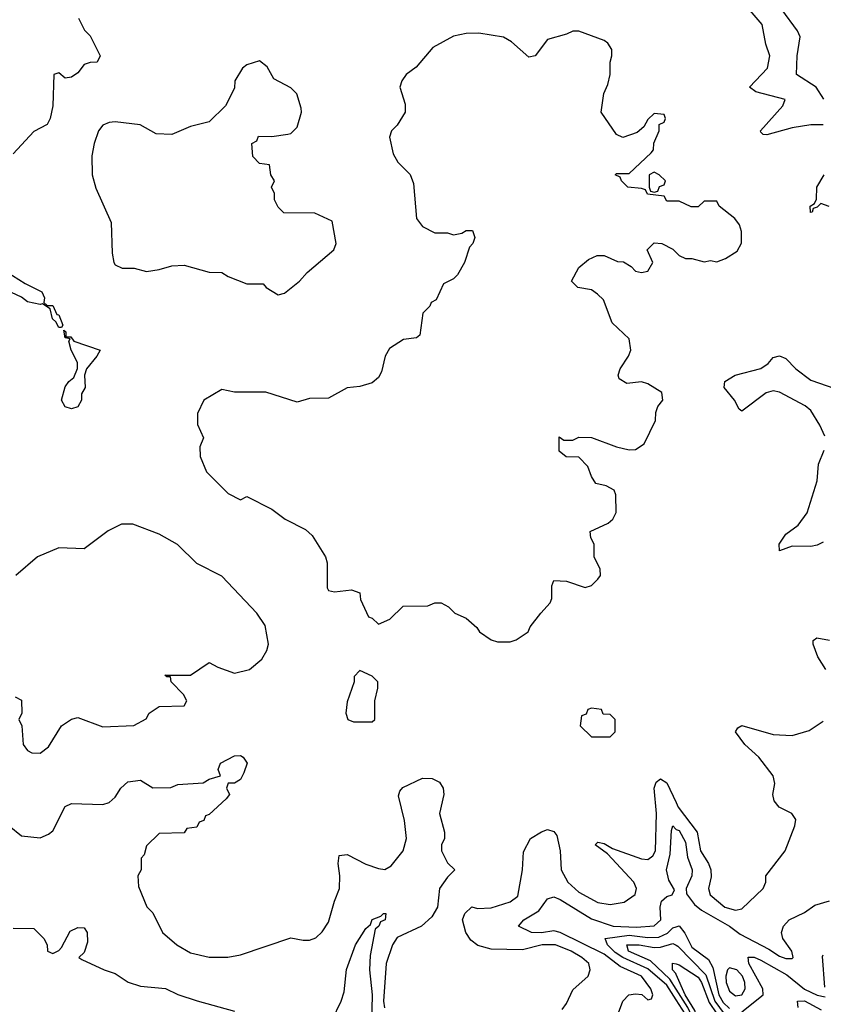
# Model space of a CAD drawing. Header units: inches. Extents: x 2380053 to 2584298, y 380219 to 546618.
# Tile 599 of 656: x 2517905 to 2520470, y 481680 to 484825. Entities that reach past the tile are written whole.
import ezdxf

# ---------------------------------------------------------------- set-up
doc = ezdxf.new("R2010")
doc.units = ezdxf.units.IN
doc.header["$MEASUREMENT"] = 0
doc.layers.add('C5418', color=7, linetype='Continuous')
doc.layers.add('C5428', color=7, linetype='Continuous')

msp = doc.modelspace()

# ---------------------------------------------------------------- linework, layer by layer
at = {"layer": 'C5418', "color": 2}
for points, elevation in [([(2518092, 484830), (2518111.6, 484791.6), (2518130, 484774), (2518162, 484710), (2518152, 484690), (2518130, 484689), (2518110, 484682), (2518090, 484655.3), (2518070, 484642), (2518050, 484638), (2518030, 484655.3), (2518014, 484650), (2518011, 484550), (2518002, 484510), (2517992, 484490), (2517950, 484468), (2517883.6, 484396.4)], 38), ([(2520000, 484246), (2519970, 484246), (2519962, 484262), (2519908.4, 484268.4), (2519902, 484282), (2519890, 484286), (2519846, 484290), (2519826, 484310), (2519822, 484322), (2519806, 484330), (2519810, 484334), (2519850, 484334), (2519920.4, 484399.6), (2519928, 484410), (2519928.7, 484431.3), (2519946, 484470), (2519946, 484490), (2519962, 484498), (2519966, 484510), (2519962, 484522), (2519930, 484526), (2519910, 484506), (2519896.9, 484483.1), (2519875.3, 484464.7), (2519830, 484448.7), (2519810, 484458), (2519761.2, 484530), (2519769.2, 484590), (2519782, 484618), (2519789.2, 484650), (2519789.2, 484690), (2519795.3, 484710), (2519795.3, 484730), (2519782, 484750), (2519770, 484759), (2519690, 484789), (2519670, 484789), (2519650, 484779), (2519590, 484762), (2519550.5, 484709.5), (2519530, 484705.2), (2519474.2, 484754.2), (2519449.4, 484769.4), (2519370, 484782.7), (2519330, 484781.2), (2519290, 484772.7), (2519223.4, 484736.6), (2519170, 484674), (2519138, 484650), (2519124.7, 484630), (2519118, 484610), (2519135.3, 484555.3), (2519134.8, 484530), (2519110, 484488), (2519092, 484470), (2519084.7, 484450), (2519096.9, 484396.9), (2519112, 484370), (2519150.9, 484330.9), (2519162, 484302), (2519171.3, 484190), (2519190, 484164.7), (2519230, 484144.7), (2519270, 484144.7), (2519290, 484138), (2519316.4, 484143.6), (2519330, 484152), (2519350, 484152), (2519358, 484130), (2519351.3, 484110), (2519341, 484099), (2519324.7, 484050), (2519302, 484010), (2519290, 483998), (2519258, 483982), (2519234, 483930), (2519218, 483922), (2519214, 483910), (2519192, 483888), (2519182, 483818), (2519171.3, 483808.7), (2519130, 483804), (2519084.9, 483775.1), (2519071, 483750), (2519059.8, 483700.2), (2519050, 483682), (2519030, 483665.2), (2518990, 483653.2), (2518950, 483649.2), (2518890, 483616), (2518830, 483615.3), (2518790, 483604), (2518690, 483635.3), (2518590, 483635.3), (2518550, 483644), (2518492, 483610), (2518472.7, 483567.3), (2518472.7, 483532.7), (2518491.3, 483490), (2518479.6, 483460.4), (2518480.7, 483430), (2518501.1, 483381.1), (2518570, 483311.3), (2518610, 483292), (2518630, 483302), (2518710, 483262), (2518752, 483230), (2518816.8, 483196.8), (2518838, 483178), (2518881, 483110), (2518886, 483090), (2518886, 483010), (2518890, 483002), (2518910, 482998), (2518963.6, 483003.6), (2518990, 482994), (2518992.7, 482972.7), (2519018, 482918), (2519030, 482914), (2519050, 482894), (2519086, 482910), (2519128.4, 482951.6), (2519207.3, 482952.7), (2519230, 482962), (2519250, 482962), (2519274, 482950), (2519294, 482930), (2519330, 482914), (2519363.6, 482883.6), (2519372, 482870), (2519410, 482844.7), (2519430, 482838), (2519470, 482838), (2519490, 482844.7), (2519528, 482870), (2519534.6, 482885.4), (2519568, 482930), (2519598, 482962), (2519603.1, 482976.9), (2519603.1, 483016.9), (2519610, 483034), (2519650, 483031.3), (2519710, 483011.3), (2519730, 483018), (2519750, 483038), (2519759, 483050), (2519758, 483070), (2519738, 483110), (2519738, 483150), (2519728, 483170), (2519726, 483190), (2519783.1, 483216.9), (2519798, 483230), (2519808.4, 483251.6), (2519807.3, 483307.3), (2519802, 483322), (2519776.4, 483336.4), (2519744, 483344), (2519730, 483366), (2519718, 483398), (2519690, 483428), (2519648.9, 483428.9), (2519627.3, 483447.3), (2519627.3, 483492.7), (2519642, 483482), (2519670, 483482), (2519690, 483491.3), (2519730, 483491), (2519810, 483461), (2519850, 483451.3), (2519870, 483452), (2519898, 483470), (2519934.6, 483545.4), (2519935.3, 483570), (2519942, 483590), (2519958, 483610), (2519954.6, 483634.6), (2519910, 483662), (2519890, 483668), (2519843.1, 483663.1), (2519818, 483678), (2519815.3, 483690), (2519822, 483710), (2519848, 483750), (2519855.3, 483770), (2519850, 483806), (2519796.4, 483856.4), (2519768, 483930), (2519749, 483949), (2519730, 483962), (2519686, 483970), (2519666, 483990), (2519690, 484034), (2519720.4, 484059.6), (2519748.4, 484071.6), (2519770, 484072), (2519812.7, 484052.7), (2519831.6, 484051.6), (2519856.9, 484036.9), (2519870, 484022), (2519890, 484018), (2519910, 484022), (2519926, 484050), (2519908, 484090), (2519930, 484112), (2519954, 484110), (2519990, 484092), (2520000, 484082)], 42), ([(2517861.3, 484021.3), (2517922.5, 483982.5), (2517975.9, 483955.9), (2517983.6, 483936.4), (2517982, 483922), (2517992.7, 483912.7), (2518010, 483912), (2518023.6, 483883.6), (2518030, 483882), (2518042, 483850), (2518038, 483842), (2518030, 483842), (2518020.4, 483860.4), (2518009, 483870), (2518002, 483902), (2517978, 483918), (2517970, 483915.3), (2517930, 483923.7), (2517910, 483939), (2517844, 483970)], 38), ([(2517890, 482662), (2517910, 482652), (2517912, 482610), (2517902, 482590), (2517912, 482570), (2517916, 482510), (2517930, 482491.3), (2517943.5, 482483.5), (2517970, 482482.8), (2517997.2, 482502.8), (2518038, 482570), (2518070, 482591.3), (2518090, 482596), (2518170, 482566.8), (2518268.9, 482571.1), (2518308.4, 482591.6), (2518318, 482610), (2518350, 482631.3), (2518430, 482634), (2518438, 482650), (2518428, 482670), (2518388, 482710), (2518386, 482726), (2518374, 482726), (2518368.4, 482731.6), (2518450, 482732), (2518510, 482772), (2518536.9, 482756.9), (2518590, 482738), (2518638, 482750), (2518677.5, 482782.5), (2518694, 482810), (2518699, 482830), (2518688.7, 482890), (2518662, 482930), (2518550, 483048), (2518470, 483088.7), (2518408.9, 483148.9), (2518350, 483182), (2518266.4, 483213.6), (2518230, 483214), (2518187.1, 483192.9), (2518110, 483135.3), (2518030, 483138), (2517962, 483110), (2517892, 483050)], 42), ([(2517870.7, 482250.7), (2517910, 482218), (2517970, 482212), (2517996.4, 482223.6), (2518010, 482234), (2518050, 482312), (2518070, 482322), (2518170, 482318), (2518190, 482324.7), (2518210, 482342), (2518228, 482370), (2518250, 482391), (2518290, 482396), (2518330, 482371.3), (2518387.3, 482372.7), (2518410, 482382), (2518490, 482387.3), (2518510, 482398.8), (2518546, 482410), (2518538, 482430), (2518546, 482450), (2518590, 482474), (2518610, 482474.8), (2518618, 482470), (2518630.7, 482450), (2518620.7, 482419.3), (2518610, 482398), (2518590, 482386), (2518570, 482386), (2518564.7, 482370), (2518574, 482350), (2518563.6, 482336.4), (2518510, 482286), (2518498, 482282), (2518492.7, 482267.3), (2518478, 482262), (2518470, 482246), (2518438, 482242), (2518430, 482228), (2518350, 482226), (2518310, 482186), (2518302, 482158), (2518292.7, 482147.3), (2518292, 482110), (2518282, 482090), (2518283.6, 482056.4), (2518311.1, 481991.1), (2518330, 481972), (2518361, 481910), (2518406, 481870), (2518450, 481844.9), (2518509.3, 481830.7), (2518569.1, 481830.9), (2518610, 481838), (2518770, 481892), (2518810, 481884.7), (2518830, 481884.7), (2518850, 481892), (2518870, 481912), (2518890, 481942), (2518909.2, 482010), (2518926, 482050), (2518927, 482090), (2518920.9, 482130), (2518924.7, 482155.3), (2518950, 482158.8), (2519010, 482127.7), (2519050, 482114), (2519070, 482111), (2519090, 482122.8), (2519129, 482170), (2519139.3, 482210), (2519132.9, 482267.1), (2519113.6, 482346.4), (2519118.6, 482361.4), (2519127.3, 482372.7), (2519190, 482402.8), (2519221.4, 482401.4), (2519244.7, 482390), (2519256, 482370), (2519258.8, 482350), (2519244.9, 482290), (2519260.7, 482230), (2519261, 482210), (2519251, 482190), (2519251, 482170), (2519270, 482132), (2519294, 482110), (2519270, 482086), (2519244.7, 482050), (2519238, 481990), (2519220.7, 481959.3), (2519186.8, 481930), (2519110, 481893.3), (2519094.4, 481870), (2519074.4, 481810), (2519066.4, 481690), (2519069.3, 481669.3)], 38), ([(2519636, 481664), (2519650, 481682.8), (2519670, 481726.8), (2519719, 481770), (2519725.2, 481790), (2519721.2, 481810), (2519699.3, 481830), (2519665.2, 481850), (2519615.3, 481870), (2519572, 481870), (2519510, 481854.5), (2519410, 481856.2), (2519367.6, 481867.6), (2519345.1, 481885.1), (2519328.7, 481910), (2519318, 481950), (2519326, 481970), (2519348, 481992), (2519366, 481986), (2519410, 481988), (2519470, 482007.3), (2519494.5, 482025.5), (2519509.5, 482110), (2519513.2, 482166.8), (2519535.3, 482210), (2519570, 482231.3), (2519590, 482238), (2519610, 482232), (2519618.8, 482218.8), (2519630.4, 482170.4), (2519633, 482110), (2519654, 482070), (2519690, 482038), (2519750, 482005.5), (2519790, 481999.3), (2519834, 482006), (2519869.5, 482030.5), (2519874, 482050), (2519865.1, 482070), (2519780.9, 482160.9), (2519742, 482190), (2519750, 482198), (2519770, 482194), (2519797.5, 482177.5), (2519890, 482144.9), (2519910, 482143.1), (2519925.4, 482154.6), (2519934, 482170), (2519938, 482290), (2519929.8, 482370.2), (2519936, 482390), (2519950, 482400.5), (2519970, 482387.7), (2520000, 482324.7)], 38), ([(2519810, 481636), (2519829.7, 481690.3), (2519849.6, 481710.4), (2519870, 481714), (2519891.1, 481711.1), (2519910, 481694), (2519922, 481698), (2519926, 481710), (2519919, 481730), (2519889.5, 481770), (2519821.4, 481801.4), (2519770, 481840.7), (2519630, 481909.8), (2519610, 481915.3), (2519570, 481908.2), (2519538, 481910), (2519497.2, 481930), (2519514.5, 481950), (2519561.6, 481978.4), (2519590, 482017.3), (2519610, 482023.1), (2519630, 482014.9), (2519730, 481952.7), (2519798.8, 481930), (2519873.9, 481926.1), (2519930, 481930.5), (2519951.2, 481950), (2519949.5, 481990), (2519953.2, 482010), (2519970, 482024), (2519988, 482030), (2519994.6, 482045.4), (2519976.6, 482076.6), (2519969.7, 482109.7), (2519980.6, 482159.4), (2519985.1, 482234.9), (2519990, 482250.5), (2519999.1, 482239.1), (2520000, 482238.8)], 34), ([(2518902.4, 481630), (2518931.1, 481690), (2518940.1, 481719.9), (2518948.3, 481791.7), (2518977, 481870), (2519010, 481922), (2519024.7, 481935.3), (2519030, 481951.3), (2519058, 481962), (2519066, 481970), (2519074, 481970), (2519071.3, 481950), (2519056, 481944), (2519050.8, 481930), (2519039.6, 481920.4), (2519023.7, 481836.3), (2519021.1, 481790), (2519030.2, 481710), (2519025.7, 481525.7)], 34), ([(2517883.6, 481923.6), (2517950, 481922), (2517982, 481890), (2517992, 481870), (2517994, 481850), (2518010, 481842), (2518030, 481852), (2518038, 481862), (2518066.3, 481913.7), (2518090, 481925.5), (2518110, 481924), (2518120.5, 481910), (2518121.4, 481878.6), (2518110, 481846), (2518094, 481830), (2518103.6, 481823.6), (2518174, 481790), (2518210, 481778), (2518251.1, 481751.1), (2518290, 481738), (2518370, 481731), (2518410, 481711.3), (2518470.9, 481690.9), (2518590, 481658)], 34), ([(2520000, 481694.7), (2519970, 481741.1), (2519910, 481793.3), (2519830, 481829.9), (2519805.9, 481845.9), (2519781.1, 481870), (2519774, 481890), (2519850, 481900.7), (2519910, 481893), (2519945.1, 481894.9), (2519972.3, 481907.7), (2519990, 481924.6), (2520000, 481927.5)], 30), ([(2520000, 481728.9), (2519980, 481760), (2519918.7, 481818.7), (2519848, 481850), (2519842.7, 481870), (2519882, 481870), (2519930, 481861.2), (2519950, 481862.2), (2519990, 481874), (2520000, 481868.6)], 26), ([(2520000, 481775.7), (2519998.7, 481778.7), (2519988.7, 481790), (2519988.4, 481811.6), (2520000, 481809)], 22)]:
    msp.add_lwpolyline(points, dxfattribs=dict(at, elevation=elevation))
for points, elevation in [([(2518670, 484694), (2518630, 484681.2), (2518616, 484670), (2518591, 484630), (2518590, 484606), (2518562, 484550), (2518510, 484499), (2518450, 484484), (2518390, 484458), (2518340.4, 484460.4), (2518288.9, 484488.9), (2518210, 484499.3), (2518190, 484497.2), (2518170, 484488.7), (2518156, 484470), (2518142.8, 484430), (2518134.8, 484390), (2518136, 484330), (2518147.5, 484287.5), (2518196.9, 484176.9), (2518199.8, 484079.8), (2518204.7, 484050), (2518210, 484042), (2518231.6, 484031.6), (2518270, 484031.3), (2518310, 484021), (2518350, 484026.8), (2518390, 484038.8), (2518430, 484041), (2518510, 484018.8), (2518550, 484018), (2518570, 484004.7), (2518630, 483981), (2518682, 483982), (2518692, 483970), (2518730, 483946), (2518750, 483952), (2518798, 483990), (2518822, 484018), (2518908, 484090), (2518915.3, 484110), (2518902, 484182), (2518847.3, 484207.3), (2518748.4, 484208.4), (2518730, 484226), (2518718, 484250), (2518718, 484270), (2518708, 484290), (2518718, 484310), (2518706, 484330), (2518702, 484362), (2518670, 484366), (2518648.4, 484388.4), (2518646, 484430), (2518662, 484438), (2518667.3, 484452.7), (2518710, 484452), (2518760.4, 484459.6), (2518770, 484462), (2518790, 484482), (2518804, 484530), (2518803.1, 484543.1), (2518788.9, 484588.9), (2518770, 484608), (2518716.4, 484636.4), (2518694.6, 484674.6)], 42), ([(2519930, 484338), (2519914, 484330), (2519914, 484290), (2519918, 484278), (2519930, 484274), (2519942, 484278), (2519947.3, 484292.7), (2519962, 484298), (2519966, 484310), (2519946, 484330)], 42), ([(2518052, 483812), (2518068, 483812), (2518078, 483798), (2518162, 483770), (2518151.3, 483750), (2518118, 483710), (2518111.3, 483690), (2518114, 483650), (2518102, 483630), (2518102, 483610), (2518090, 483589), (2518070, 483582), (2518050, 483588.7), (2518038, 483610), (2518050, 483652), (2518062, 483670), (2518078, 483682), (2518089.3, 483710.7), (2518089.3, 483730), (2518069.4, 483770), (2518062, 483798), (2518066, 483806), (2518050, 483808.7), (2518046, 483834), (2518052, 483828)], 38), ([(2518990, 482746), (2518972.7, 482727.3), (2518972, 482710), (2518950, 482646), (2518946, 482610), (2518952, 482590), (2518970, 482582.8), (2519030, 482582), (2519038, 482590), (2519038, 482650), (2519048, 482690), (2519048, 482710), (2519030, 482728)], 42), ([(2519730, 482626), (2519718, 482622), (2519712.7, 482607.3), (2519698, 482602), (2519694, 482570), (2519730, 482534), (2519790, 482534), (2519806, 482550), (2519806, 482590), (2519790, 482606), (2519767.3, 482607.3), (2519762, 482622)], 42)]:
    msp.add_lwpolyline(points, close=True, dxfattribs=dict(at, elevation=elevation))
at = {"layer": 'C5428', "color": 2}
for points, elevation in [([(2520470, 484489), (2520430, 484489.3), (2520370, 484479.6), (2520290, 484457.2), (2520278, 484458), (2520270, 484466), (2520269, 484470), (2520341.2, 484550), (2520348.7, 484570), (2520254.5, 484594.5), (2520234, 484610), (2520292.3, 484670), (2520299.3, 484710), (2520287, 484747), (2520275.3, 484810), (2520230, 484862)], 38), ([(2520471.6, 484571.6), (2520447, 484610), (2520384.5, 484650), (2520386.3, 484710), (2520395.8, 484770), (2520388, 484790), (2520337.6, 484857.6)], 34), ([(2520489, 484229), (2520462, 484238), (2520450, 484226), (2520438, 484222), (2520434, 484210), (2520428.9, 484208.9), (2520428, 484230), (2520442, 484238), (2520448, 484252), (2520449.2, 484290), (2520472.7, 484330)], 38), ([(2520000, 484082), (2520010, 484072), (2520030, 484062), (2520050, 484062), (2520090, 484051.3), (2520110, 484056), (2520130, 484051.3), (2520158, 484062), (2520194.6, 484085.4), (2520208.4, 484111.6), (2520208.4, 484148.4), (2520202, 484170), (2520188, 484190), (2520138, 484230), (2520130, 484246), (2520090, 484246), (2520070, 484228), (2520048, 484228), (2520010, 484246), (2520000, 484246)], 42), ([(2520474.8, 483494.8), (2520459.3, 483530), (2520430, 483577), (2520412.1, 483592.1), (2520330, 483635.6), (2520310, 483639.6), (2520287.1, 483632.9), (2520210, 483575.3), (2520201.2, 483581.2), (2520186, 483610), (2520154, 483650), (2520155.3, 483670), (2520188.7, 483690), (2520270, 483710.7), (2520293.4, 483726.6), (2520310, 483746), (2520330, 483751), (2520350, 483742.8), (2520382, 483710), (2520430, 483674), (2520506.7, 483646.7)], 38), ([(2520470, 483156), (2520450, 483146.6), (2520430, 483142.7), (2520370, 483144), (2520330, 483128.7), (2520329, 483150), (2520350, 483182), (2520390, 483210.7), (2520418.4, 483250), (2520450, 483352), (2520454.8, 483405.2), (2520472.3, 483450)], 38), ([(2520478.4, 482750), (2520452, 482790), (2520437.2, 482830), (2520438, 482842), (2520449, 482851), (2520490, 482843.8)], 38), ([(2520000, 482324.7), (2520007, 482310), (2520067.4, 482230), (2520077.6, 482170), (2520103.1, 482130), (2520110.4, 482110), (2520112.4, 482087.6), (2520103, 482050), (2520108.5, 482030), (2520156, 481990), (2520190, 481980.7), (2520210, 481984.7), (2520278, 482050), (2520286, 482070), (2520286, 482090), (2520348.7, 482170), (2520379, 482250), (2520382, 482270), (2520369.1, 482289.1), (2520329.5, 482309.5), (2520313.2, 482330), (2520309.2, 482350), (2520314.8, 482385.2), (2520309.4, 482409.4), (2520263.7, 482470), (2520219.3, 482510), (2520189.4, 482550.6), (2520197.2, 482562.8), (2520210, 482570.5), (2520310, 482542.4), (2520370, 482539.1), (2520425.2, 482554.8), (2520470, 482584.7)], 38), ([(2520000, 482238.8), (2520010, 482234.9), (2520030, 482198), (2520036.5, 482150), (2520051.7, 482110), (2520050.3, 482090), (2520032.4, 482050), (2520032.8, 482032.8), (2520059, 481999), (2520080.9, 481980.9), (2520170.1, 481930.1), (2520204.5, 481904.5), (2520296.1, 481856.1), (2520330, 481833.4), (2520350, 481826), (2520370, 481826), (2520373.2, 481830), (2520369, 481850), (2520341.2, 481890), (2520336, 481910), (2520342.7, 481930), (2520361.2, 481950), (2520410, 481973.4), (2520442.8, 481997.2), (2520490, 482010.6)], 34), ([(2520000, 481927.5), (2520010, 481930.5), (2520027.6, 481907.6), (2520050, 481862.3), (2520103.6, 481823.6), (2520117.3, 481797.3), (2520136.6, 481710), (2520150, 481686.4), (2520170, 481667)], 30), ([(2520000, 481868.6), (2520005.5, 481865.5), (2520094.6, 481774.6), (2520123.9, 481690), (2520153.7, 481650)], 26), ([(2520474.9, 481734.9), (2520467.3, 481832.7), (2520470, 481838)], 30), ([(2520000, 481809), (2520010, 481806.7), (2520070, 481767.2), (2520081.5, 481750), (2520106, 481686), (2520129.7, 481649.7)], 22), ([(2520210, 481655.9), (2520278, 481710), (2520276.9, 481730), (2520232.3, 481810), (2520230, 481830.6), (2520249.6, 481830.4), (2520270, 481821.1), (2520353.9, 481773.9), (2520410, 481728.4), (2520450, 481709.1), (2520475.6, 481704.4)], 30), ([(2520000, 481549.4), (2520030, 481545.5), (2520050, 481548.7), (2520074.2, 481565.7), (2520079, 481590), (2520059.9, 481659.9), (2520029, 481710), (2520000, 481775.7)], 22), ([(2520000, 481571.8), (2520030, 481566.3), (2520043.6, 481570), (2520050, 481573.6), (2520058.5, 481590), (2520057.7, 481610), (2520050, 481642.7), (2520037.7, 481670), (2520000, 481728.9)], 26), ([(2520000, 481605.8), (2520018.8, 481601.2), (2520030, 481602.6), (2520034.5, 481625.5), (2520028.9, 481650), (2520000, 481694.7)], 30), ([(2520389.7, 481670), (2520387.3, 481690), (2520410, 481691.2), (2520462.9, 481662.8)], 26)]:
    msp.add_lwpolyline(points, dxfattribs=dict(at, elevation=elevation))
at = {"layer": 'C5428', "color": 2, "elevation": 34}
msp.add_lwpolyline([(2520170, 481796.3), (2520163.7, 481790), (2520158.3, 481770), (2520159.6, 481750), (2520170, 481721.6), (2520190, 481706.7), (2520210, 481710.7), (2520220.5, 481730), (2520219.7, 481750), (2520212, 481770), (2520194, 481790)], close=True, dxfattribs=at)

doc.saveas('drawing.dxf')
